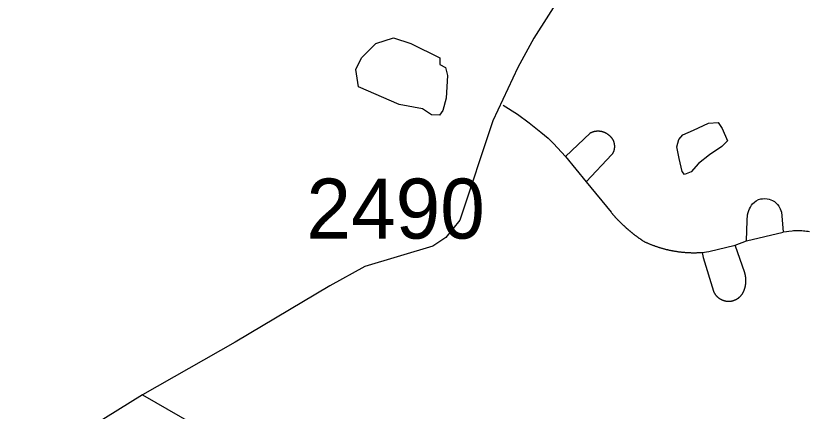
# Model space of a CAD drawing. Extents: x 1268485 to 1426702, y 514839 to 616766.
# Drawn here: x 1377078 to 1379031, y 542213 to 543185 of the extents above; entities that cross this region are included whole.
import ezdxf

# ---------------------------------------------------------------- set-up
doc = ezdxf.new("R2010")
doc.units = 0
for name, color, linetype in [('Old_Level_32', 7, 'Continuous'), ('Old_Level_35', 7, 'Continuous'), ('Old_Level_62', 7, 'Continuous'), ('Old_Level_8', 7, 'Continuous')]:
    doc.layers.add(name, color=color, linetype=linetype)

msp = doc.modelspace()

# ---------------------------------------------------------------- linework, layer by layer
at = {"layer": 'Old_Level_32'}
for points in [[(1378425.199, 543244.346), (1378353.348, 543129.841), (1378313.431, 543057.942), (1378252.224, 542926.927), (1378171.324, 542681.952), (1378136.729, 542639.346), (1378104.795, 542618.043), (1377937.143, 542568.512), (1377850.996, 542520.453), (1377618.251, 542382.002), (1377390.16, 542252.58)], [(1377390.16, 542252.58), (1377123.277, 542087.042), (1377036.385, 542002.767)], [(1377390.16, 542252.58), (1377542.221, 542165.297), (1377737.727, 542108.11), (1378094.605, 541975.679), (1378297.87, 541891.405), (1378406.571, 541852.175), (1378508.893, 541813.151), (1378574.062, 541789.073), (1378617.508, 541749.945), (1378701.958, 541631.154), (1378717.925, 541615.176), (1378757.843, 541575.233), (1378784.453, 541561.919), (1378813.726, 541545.941), (1378864.288, 541540.615), (1378925.494, 541537.952), (1379052.741, 541561.144)]]:
    msp.add_lwpolyline(points, dxfattribs=at)
at = {"layer": 'Old_Level_35'}
for p, q in [((1378431.463, 542838.789), (1378491.646, 542896.666)), ((1378431.463, 542838.789), (1378482.213, 542776.453)), ((1378545.472, 542843.865), (1378482.213, 542776.453)), ((1378482.213, 542776.453), (1378543.524, 542701.609)), ((1378876.426, 542631.431), (1378966.649, 542652.449)), ((1378848.539, 542621.076), (1378876.426, 542631.431)), ((1378872.222, 542552.691), (1378848.539, 542621.076))]:
    msp.add_line(p, q, dxfattribs=at)
for points in [[(1378277.366, 542964.794), (1378312.738, 542942.802), (1378341.855, 542921.938), (1378370.357, 542898.459), (1378388.094, 542883.901), (1378401.218, 542870.522), (1378431.463, 542838.789)], [(1378491.646, 542896.666), (1378491.953, 542896.922), (1378492.466, 542897.178), (1378492.876, 542897.434), (1378493.389, 542897.691), (1378493.901, 542897.896), (1378494.209, 542898.101), (1378494.721, 542898.306), (1378495.234, 542898.511), (1378495.747, 542898.767), (1378496.157, 542898.921), (1378496.669, 542899.126), (1378497.079, 542899.331), (1378497.592, 542899.434), (1378498.105, 542899.639), (1378498.617, 542899.792), (1378499.13, 542899.947), (1378499.643, 542900.1), (1378499.95, 542900.254), (1378500.463, 542900.357), (1378500.975, 542900.51), (1378501.488, 542900.613), (1378502.001, 542900.767), (1378502.513, 542900.869), (1378503.026, 542901.023), (1378503.539, 542901.074), (1378504.051, 542901.177), (1378504.461, 542901.228), (1378504.974, 542901.382), (1378505.589, 542901.433), (1378506.102, 542901.484), (1378506.614, 542901.587), (1378507.127, 542901.638), (1378507.64, 542901.638), (1378508.152, 542901.689), (1378508.665, 542901.74), (1378509.075, 542901.74), (1378509.588, 542901.792), (1378510.1, 542901.792), (1378510.613, 542901.792), (1378511.126, 542901.792), (1378511.741, 542901.792), (1378512.253, 542901.792), (1378512.766, 542901.74), (1378513.279, 542901.74), (1378513.791, 542901.74), (1378514.201, 542901.689), (1378514.714, 542901.638), (1378515.227, 542901.638), (1378515.739, 542901.587), (1378516.252, 542901.484), (1378516.764, 542901.433), (1378517.277, 542901.33), (1378517.79, 542901.228), (1378518.405, 542901.177), (1378518.918, 542901.074), (1378519.328, 542901.023), (1378519.84, 542900.869), (1378520.353, 542900.767), (1378520.865, 542900.613), (1378521.378, 542900.51), (1378521.788, 542900.357), (1378522.301, 542900.254), (1378522.711, 542900.049), (1378523.224, 542899.947), (1378523.736, 542899.792), (1378524.249, 542899.639), (1378524.761, 542899.434), (1378525.274, 542899.229), (1378525.787, 542899.075), (1378526.094, 542898.87), (1378526.607, 542898.665), (1378527.12, 542898.511), (1378527.632, 542898.306), (1378528.042, 542898.049), (1378528.452, 542897.896), (1378528.965, 542897.639), (1378529.375, 542897.434), (1378529.888, 542897.178), (1378530.4, 542896.922), (1378530.708, 542896.666), (1378531.221, 542896.461), (1378531.631, 542896.204), (1378532.143, 542895.948), (1378532.451, 542895.64), (1378532.964, 542895.384), (1378533.374, 542895.076), (1378533.886, 542894.82), (1378534.296, 542894.513), (1378534.604, 542894.205), (1378535.117, 542893.948), (1378535.527, 542893.641), (1378535.834, 542893.333), (1378536.244, 542893.026), (1378536.757, 542892.615), (1378537.167, 542892.308), (1378537.475, 542892), (1378537.885, 542891.642), (1378538.295, 542891.334), (1378538.603, 542890.924)], [(1378538.603, 542890.924), (1378539.013, 542890.617), (1378539.423, 542890.257), (1378539.833, 542889.95), (1378540.243, 542889.54), (1378540.653, 542889.181), (1378540.961, 542888.822), (1378541.371, 542888.464), (1378541.781, 542888.054), (1378542.088, 542887.694), (1378542.396, 542887.336), (1378542.704, 542886.926), (1378543.114, 542886.516), (1378543.524, 542886.106), (1378543.729, 542885.695), (1378544.139, 542885.336), (1378544.344, 542884.875), (1378544.754, 542884.413), (1378544.959, 542884.003), (1378545.369, 542883.542), (1378545.574, 542883.132), (1378545.882, 542882.67), (1378546.292, 542882.26), (1378546.497, 542881.799), (1378546.702, 542881.389), (1378547.01, 542880.877), (1378547.215, 542880.415), (1378547.522, 542880.005), (1378547.727, 542879.492), (1378548.035, 542878.98), (1378548.24, 542878.569), (1378548.342, 542878.057), (1378548.65, 542877.647), (1378548.855, 542877.134), (1378548.958, 542876.621), (1378549.265, 542876.109), (1378549.368, 542875.648), (1378549.675, 542875.135), (1378549.778, 542874.623), (1378549.88, 542874.11), (1378549.983, 542873.648), (1378550.29, 542873.136), (1378550.393, 542872.623), (1378550.496, 542872.11), (1378550.598, 542871.547), (1378550.701, 542871.085), (1378550.906, 542870.572), (1378550.906, 542870.06), (1378551.008, 542869.496), (1378551.111, 542868.984), (1378551.111, 542868.522), (1378551.213, 542867.958), (1378551.213, 542867.446), (1378551.418, 542866.933), (1378551.418, 542866.369), (1378551.418, 542865.856), (1378551.521, 542865.293), (1378551.521, 542864.831), (1378551.521, 542864.318), (1378551.521, 542863.755), (1378551.521, 542863.242), (1378551.521, 542862.678), (1378551.521, 542862.165), (1378551.521, 542861.602), (1378551.418, 542861.14), (1378551.418, 542860.627), (1378551.418, 542860.064), (1378551.213, 542859.551), (1378551.213, 542859.039), (1378551.111, 542858.526), (1378551.008, 542858.013), (1378551.008, 542857.501), (1378550.906, 542856.936), (1378550.701, 542856.424), (1378550.598, 542855.963), (1378550.496, 542855.45), (1378550.393, 542854.886), (1378550.29, 542854.373), (1378550.085, 542853.861), (1378549.983, 542853.4), (1378549.88, 542852.887), (1378549.675, 542852.374), (1378549.47, 542851.862), (1378549.265, 542851.4), (1378549.163, 542850.887), (1378548.855, 542850.375), (1378548.753, 542849.914), (1378548.548, 542849.452), (1378548.24, 542848.939), (1378548.137, 542848.427), (1378547.83, 542848.017), (1378547.625, 542847.504), (1378547.42, 542847.043), (1378547.112, 542846.581), (1378546.907, 542846.12), (1378546.6, 542845.71), (1378546.394, 542845.248), (1378545.984, 542844.736), (1378545.779, 542844.326), (1378545.472, 542843.865)], [(1378876.426, 542631.431), (1378878.271, 542681.514), (1378879.399, 542695.202), (1378880.527, 542701.149), (1378882.27, 542705.762), (1378883.705, 542710.068), (1378886.268, 542714.63), (1378888.626, 542719.398), (1378891.702, 542722.679), (1378896.213, 542726.883), (1378900.519, 542729.958), (1378906.466, 542732.982), (1378911.592, 542734.52), (1378916.206, 542735.085), (1378921.537, 542735.392), (1378927.279, 542734.93), (1378932.405, 542734.11), (1378936.609, 542732.675), (1378940.71, 542730.727), (1378945.118, 542728.574), (1378949.117, 542724.935), (1378952.91, 542720.987), (1378956.396, 542716.681), (1378959.472, 542710.068), (1378962.343, 542702.122), (1378963.881, 542693.305), (1378966.649, 542652.449)], [(1378543.524, 542701.609), (1378544.241, 542700.738), (1378544.959, 542699.918), (1378545.574, 542699.046), (1378546.394, 542698.226), (1378547.112, 542697.355), (1378547.727, 542696.586), (1378548.548, 542695.765), (1378549.265, 542694.894), (1378549.88, 542694.074), (1378550.598, 542693.254), (1378551.418, 542692.434), (1378552.136, 542691.562), (1378552.854, 542690.742), (1378553.674, 542689.922), (1378554.289, 542689.101), (1378555.007, 542688.333), (1378555.724, 542687.513), (1378556.545, 542686.692), (1378557.262, 542685.872), (1378557.98, 542685.103), (1378558.8, 542684.334), (1378559.518, 542683.514), (1378560.235, 542682.694), (1378560.953, 542681.924), (1378561.773, 542681.104), (1378562.491, 542680.336), (1378563.414, 542679.566), (1378564.131, 542678.746), (1378564.849, 542677.978), (1378565.669, 542677.208), (1378566.387, 542676.44), (1378567.207, 542675.67), (1378568.027, 542674.85), (1378568.745, 542674.133), (1378569.463, 542673.364), (1378570.386, 542672.544), (1378571.103, 542671.826), (1378571.923, 542671.057), (1378572.744, 542670.288), (1378573.461, 542669.571), (1378574.282, 542668.801), (1378575.102, 542668.083), (1378575.922, 542667.315), (1378576.742, 542666.546), (1378577.46, 542665.828), (1378578.383, 542665.11), (1378579.1, 542664.393), (1378580.023, 542663.624), (1378580.741, 542662.855), (1378581.663, 542662.189), (1378582.484, 542661.419), (1378583.201, 542660.753), (1378584.124, 542659.984), (1378584.842, 542659.318), (1378585.764, 542658.549), (1378586.585, 542657.883), (1378587.405, 542657.165), (1378588.225, 542656.447), (1378589.148, 542655.729), (1378589.968, 542655.063), (1378590.788, 542654.397), (1378591.608, 542653.627), (1378592.531, 542652.961), (1378593.351, 542652.244), (1378594.274, 542651.577), (1378595.094, 542650.859), (1378595.915, 542650.244), (1378596.735, 542649.578), (1378597.658, 542648.86), (1378598.478, 542648.193), (1378599.4, 542647.476), (1378600.221, 542646.861), (1378601.143, 542646.195), (1378601.964, 542645.477), (1378602.886, 542644.862), (1378603.707, 542644.195), (1378604.629, 542643.58), (1378605.449, 542642.914), (1378606.372, 542642.247), (1378607.295, 542641.632), (1378608.218, 542641.017), (1378609.14, 542640.299), (1378609.961, 542639.684), (1378610.883, 542639.069), (1378611.704, 542638.453), (1378612.626, 542637.838), (1378613.652, 542637.172), (1378614.472, 542636.557), (1378615.395, 542635.942), (1378616.215, 542635.327), (1378617.24, 542634.712), (1378618.163, 542634.147), (1378618.983, 542633.481), (1378620.008, 542632.866), (1378620.828, 542632.302), (1378621.751, 542631.687), (1378622.776, 542631.072), (1378623.597, 542630.508), (1378624.519, 542629.944)], [(1379031.958, 542653.679), (1379028.267, 542654.242), (1379024.371, 542654.704), (1379020.475, 542655.114), (1379016.784, 542655.422), (1379012.888, 542655.678), (1379009.095, 542655.883), (1379005.301, 542655.985), (1379000.995, 542656.088), (1379000.482, 542656.088), (1378994.843, 542656.395), (1378991.973, 542655.832), (1378988.897, 542655.524), (1378980.9, 542654.704), (1378975.261, 542653.832), (1378966.649, 542652.449)], [(1378624.519, 542629.944), (1378625.852, 542629.226), (1378627.288, 542628.611), (1378628.62, 542628.047), (1378629.953, 542627.432), (1378631.286, 542626.817), (1378632.619, 542626.253), (1378633.952, 542625.638), (1378635.387, 542625.074), (1378636.72, 542624.51), (1378638.155, 542623.946), (1378639.488, 542623.382), (1378640.923, 542622.819), (1378642.256, 542622.254), (1378643.589, 542621.691), (1378645.025, 542621.178), (1378646.357, 542620.666), (1378647.793, 542620.101), (1378649.126, 542619.64), (1378650.458, 542619.128), (1378651.996, 542618.615), (1378653.329, 542618.102), (1378654.765, 542617.692), (1378656.097, 542617.18), (1378657.635, 542616.77), (1378658.968, 542616.257), (1378660.403, 542615.795), (1378661.736, 542615.385), (1378663.274, 542614.924), (1378664.607, 542614.514), (1378666.042, 542614.052), (1378667.478, 542613.642), (1378668.913, 542613.232), (1378670.348, 542612.874), (1378671.784, 542612.464), (1378673.219, 542612.053), (1378674.655, 542611.694), (1378676.09, 542611.336), (1378677.525, 542610.926), (1378678.961, 542610.566), (1378680.396, 542610.259), (1378681.831, 542609.9), (1378683.267, 542609.541), (1378684.702, 542609.234), (1378686.137, 542608.926), (1378687.675, 542608.618), (1378689.008, 542608.311), (1378690.546, 542608.003), (1378691.981, 542607.696), (1378693.417, 542607.44), (1378694.852, 542607.183), (1378696.39, 542606.875), (1378697.723, 542606.62), (1378699.261, 542606.363), (1378700.799, 542606.107), (1378702.132, 542605.85), (1378703.669, 542605.697), (1378705.105, 542605.44), (1378706.643, 542605.235), (1378707.976, 542604.979), (1378709.513, 542604.825), (1378711.051, 542604.62), (1378712.487, 542604.415), (1378713.922, 542604.261), (1378715.357, 542604.107), (1378716.895, 542603.954), (1378718.331, 542603.8), (1378719.869, 542603.646), (1378721.201, 542603.492), (1378722.739, 542603.39), (1378724.277, 542603.236), (1378725.713, 542603.134), (1378727.25, 542603.082), (1378728.583, 542602.929), (1378730.121, 542602.826), (1378731.659, 542602.774), (1378733.094, 542602.672), (1378734.632, 542602.621), (1378736.17, 542602.569), (1378737.606, 542602.518), (1378739.041, 542602.416), (1378740.476, 542602.364), (1378742.014, 542602.364), (1378743.45, 542602.364), (1378744.987, 542602.313), (1378746.525, 542602.313), (1378747.961, 542602.313), (1378749.396, 542602.313), (1378750.831, 542602.364), (1378752.369, 542602.364), (1378753.907, 542602.364), (1378755.343, 542602.416), (1378756.88, 542602.518), (1378758.418, 542602.569), (1378759.751, 542602.569), (1378761.289, 542602.672), (1378762.724, 542602.774), (1378764.262, 542602.826), (1378765.8, 542602.929), (1378767.236, 542602.979)], [(1378767.236, 542602.979), (1378783.64, 542605.184), (1378848.539, 542621.076)], [(1378767.236, 542602.979), (1378769.799, 542590.881), (1378795.225, 542507.272)], [(1378867.404, 542502.811), (1378867.609, 542503.273), (1378867.916, 542503.683), (1378868.121, 542504.196), (1378868.326, 542504.606), (1378868.634, 542505.119), (1378868.839, 542505.58), (1378869.044, 542506.041), (1378869.249, 542506.502), (1378869.454, 542507.015), (1378869.762, 542507.425), (1378869.864, 542507.938), (1378870.172, 542508.45), (1378870.377, 542508.861), (1378870.479, 542509.373), (1378870.787, 542509.886), (1378870.889, 542510.398), (1378871.094, 542510.809), (1378871.3, 542511.321), (1378871.505, 542511.834), (1378871.607, 542512.296), (1378871.71, 542512.808), (1378872.017, 542513.321), (1378872.12, 542513.731), (1378872.222, 542514.244), (1378872.325, 542514.756), (1378872.632, 542515.269), (1378872.735, 542515.73), (1378872.837, 542516.242), (1378873.042, 542516.755), (1378873.145, 542517.268), (1378873.248, 542517.832), (1378873.35, 542518.293), (1378873.453, 542518.806), (1378873.658, 542519.318), (1378873.76, 542519.831), (1378873.863, 542520.293), (1378873.965, 542520.805), (1378873.965, 542521.318), (1378874.17, 542521.881), (1378874.273, 542522.394), (1378874.375, 542522.856), (1378874.375, 542523.368), (1378874.478, 542523.881), (1378874.58, 542524.444), (1378874.58, 542524.957), (1378874.785, 542525.419), (1378874.785, 542525.932), (1378874.888, 542526.495), (1378874.888, 542527.008), (1378874.99, 542527.52), (1378874.99, 542528.085), (1378874.99, 542528.546), (1378875.093, 542529.058), (1378875.093, 542529.622), (1378875.093, 542530.135), (1378875.093, 542530.648), (1378875.093, 542531.109), (1378875.298, 542531.673), (1378875.298, 542532.186), (1378875.298, 542532.698), (1378875.298, 542533.262), (1378875.298, 542533.774), (1378875.298, 542534.236), (1378875.298, 542534.8), (1378875.298, 542535.312), (1378875.093, 542535.825), (1378875.093, 542536.389), (1378875.093, 542536.85), (1378875.093, 542537.363), (1378875.093, 542537.927), (1378874.99, 542538.44), (1378874.99, 542538.952), (1378874.99, 542539.516), (1378874.888, 542539.978), (1378874.888, 542540.49), (1378874.785, 542541.003), (1378874.785, 542541.566), (1378874.58, 542542.079), (1378874.58, 542542.541), (1378874.478, 542543.053), (1378874.375, 542543.617), (1378874.375, 542544.129), (1378874.273, 542544.642), (1378874.17, 542545.104), (1378873.965, 542545.617), (1378873.965, 542546.18), (1378873.863, 542546.693), (1378873.76, 542547.205), (1378873.658, 542547.667), (1378873.453, 542548.18), (1378873.35, 542548.692), (1378873.248, 542549.205), (1378873.145, 542549.666), (1378873.042, 542550.179), (1378872.837, 542550.743), (1378872.735, 542551.255), (1378872.632, 542551.768), (1378872.325, 542552.229), (1378872.222, 542552.691)], [(1378795.225, 542507.272), (1378795.635, 542506.452), (1378796.045, 542505.631), (1378796.455, 542504.811), (1378796.866, 542503.991), (1378797.276, 542503.171), (1378797.788, 542502.453), (1378798.301, 542501.684), (1378798.711, 542500.915), (1378799.224, 542500.197), (1378799.736, 542499.428), (1378800.249, 542498.71), (1378800.864, 542497.993), (1378801.377, 542497.327), (1378801.992, 542496.609), (1378802.607, 542495.942), (1378803.222, 542495.327), (1378803.837, 542494.712), (1378804.453, 542493.994), (1378805.17, 542493.431), (1378805.888, 542492.816), (1378806.503, 542492.251), (1378807.221, 542491.688), (1378807.836, 542491.124), (1378808.656, 542490.56), (1378809.374, 542490.047), (1378810.091, 542489.586), (1378810.912, 542489.073), (1378811.629, 542488.56), (1378812.347, 542488.15), (1378813.27, 542487.689), (1378813.987, 542487.228), (1378814.91, 542486.869), (1378815.628, 542486.51), (1378816.551, 542486.151), (1378817.268, 542485.792), (1378818.088, 542485.434), (1378819.011, 542485.126), (1378819.831, 542484.869), (1378820.754, 542484.562), (1378821.472, 542484.306), (1378822.395, 542484.101), (1378823.215, 542483.896), (1378824.138, 542483.691), (1378825.163, 542483.486), (1378825.983, 542483.383), (1378826.906, 542483.229), (1378827.726, 542483.126), (1378828.649, 542483.024), (1378829.469, 542482.921), (1378830.392, 542482.871), (1378831.417, 542482.871), (1378832.237, 542482.819), (1378833.16, 542482.819), (1378833.98, 542482.871), (1378834.903, 542482.921), (1378835.825, 542483.024), (1378836.748, 542483.076), (1378837.671, 542483.178), (1378838.491, 542483.332), (1378839.414, 542483.434), (1378840.234, 542483.639), (1378841.157, 542483.742), (1378841.977, 542483.998), (1378842.9, 542484.203), (1378843.72, 542484.459), (1378844.643, 542484.664), (1378845.463, 542485.024), (1378846.386, 542485.331), (1378847.206, 542485.639), (1378848.026, 542485.946), (1378848.846, 542486.305), (1378849.667, 542486.664), (1378850.487, 542487.074), (1378851.204, 542487.484), (1378852.127, 542487.894), (1378852.845, 542488.355), (1378853.665, 542488.817), (1378854.383, 542489.33), (1378855.1, 542489.74), (1378855.921, 542490.303), (1378856.638, 542490.816), (1378857.356, 542491.38), (1378857.971, 542491.944), (1378858.791, 542492.508), (1378859.406, 542493.123), (1378860.124, 542493.687), (1378860.739, 542494.302), (1378861.354, 542494.917), (1378861.97, 542495.635), (1378862.585, 542496.25), (1378863.2, 542496.917), (1378863.713, 542497.634), (1378864.328, 542498.3), (1378864.84, 542499.07), (1378865.353, 542499.736), (1378865.968, 542500.505), (1378866.481, 542501.274), (1378866.891, 542501.991), (1378867.404, 542502.811)]]:
    msp.add_lwpolyline(points, dxfattribs=at)
at = {"layer": 'Old_Level_62'}
for points in [[(1378121.495, 543081.299), (1378121.424, 543064.911), (1378135.368, 543058.093), (1378140.904, 543038.254), (1378137.726, 542982.531), (1378129.113, 542952.337), (1378120.911, 542941.008), (1378100.919, 542941.418), (1378079.183, 542955.823), (1378021.685, 542967.155), (1377921.875, 543009.959), (1377914.745, 543052.763), (1377929.004, 543081.299), (1377964.65, 543116.969), (1378007.426, 543131.237), (1378050.202, 543116.969), (1378121.495, 543081.299)], [(1378746.423, 542903.791), (1378782.717, 542921.118), (1378806.913, 542922.297), (1378816.551, 542908.149), (1378829.982, 542877.493), (1378815.628, 542863.857), (1378785.178, 542843.147), (1378758.726, 542821.514), (1378740.374, 542801.367), (1378724.175, 542794.293), (1378718.331, 542801.777), (1378710.949, 542833.971), (1378705.515, 542862.78), (1378709.924, 542880.722), (1378720.176, 542892.052), (1378746.423, 542903.791)]]:
    msp.add_lwpolyline(points, dxfattribs=at)

# ---------------------------------------------------------------- texts
at = {"layer": 'Old_Level_8'}
msp.add_text('2490', height=147.6375, dxfattribs=at).set_placement((1377793.421, 542636.929))

doc.saveas('drawing.dxf')
